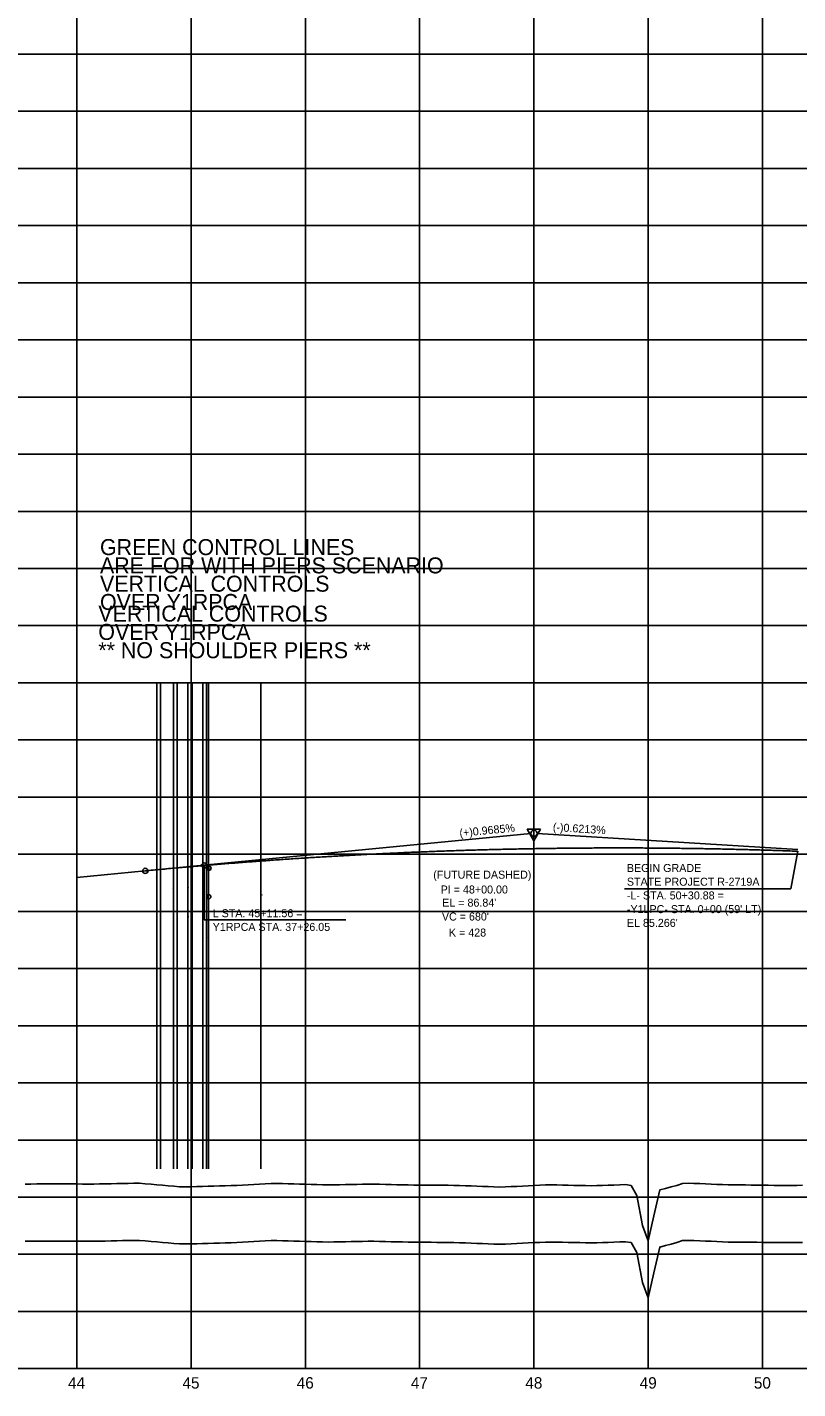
# Model space of a CAD drawing. Extents: x 2345490 to 2436403, y 465165 to 573888.
# Drawn here: x 2384678 to 2385352, y 564259 to 565450 of the extents above; entities that cross this region are included whole.
import ezdxf

# ---------------------------------------------------------------- set-up
doc = ezdxf.new("R2010")
doc.units = 0
for name, color, linetype in [('Old_Level_1', 7, 'Continuous'), ('Old_Level_2', 7, 'Continuous'), ('Old_Level_3', 7, 'Continuous'), ('Old_Level_57', 7, 'Continuous'), ('Old_Level_60', 7, 'Continuous'), ('Old_Level_62', 7, 'Continuous'), ('Old_Level_63', 7, 'Continuous')]:
    doc.layers.add(name, color=color, linetype=linetype)

msp = doc.modelspace()

# ---------------------------------------------------------------- linework, layer by layer
at = {"layer": 'Old_Level_1'}
for points in [[(2384676.5425, 564388.02575), (2384681.5425, 564388.04175), (2384686.5425, 564388.05775), (2384691.5425, 564388.0735), (2384696.5425, 564388.1295), (2384701.5425, 564388.149), (2384706.5425, 564388.12625), (2384711.5425, 564388.10325), (2384716.5425, 564388.0805), (2384721.5425, 564388.0575), (2384726.5425, 564388.03475), (2384731.5425, 564388.01175), (2384736.5425, 564388.001), (2384741.5425, 564388.0535), (2384746.5425, 564388.1665), (2384751.5425, 564388.2795), (2384756.5425, 564388.39275), (2384761.5425, 564388.50575), (2384766.5425, 564388.61875), (2384771.5425, 564388.73175), (2384776.5425, 564388.631), (2384781.5425, 564388.33475), (2384786.5425, 564387.883), (2384791.5425, 564387.43125), (2384796.5425, 564386.9795), (2384801.5425, 564386.52775), (2384806.5425, 564386.076), (2384811.5425, 564385.62425), (2384816.5425, 564385.555), (2384821.5425, 564385.63175), (2384826.5425, 564385.76925), (2384831.5425, 564385.907), (2384836.5425, 564386.04475), (2384841.5425, 564386.1825), (2384846.5425, 564386.32), (2384851.5425, 564386.45775), (2384856.5425, 564386.596), (2384861.5425, 564386.796), (2384866.5425, 564387.07975), (2384871.5425, 564387.36325)], [(2384871.5425, 564387.36325), (2384876.5425, 564387.647), (2384881.5425, 564387.9305), (2384886.5425, 564388.21425), (2384891.5425, 564388.49775), (2384896.5425, 564388.46975), (2384901.5425, 564388.348), (2384906.5425, 564388.203), (2384911.5425, 564388.05775), (2384916.5425, 564387.9125), (2384921.5425, 564387.7675), (2384926.5425, 564387.62225), (2384931.5425, 564387.477), (2384936.5425, 564387.3185), (2384941.5425, 564387.25825), (2384946.5425, 564387.35425), (2384951.5425, 564387.45025), (2384956.5425, 564387.54625), (2384961.5425, 564387.6425), (2384966.5425, 564387.7385), (2384971.5425, 564387.8345), (2384976.5425, 564387.91125), (2384981.5425, 564387.91125), (2384986.5425, 564387.79), (2384991.5425, 564387.66875), (2384996.5425, 564387.5475), (2385001.5425, 564387.42625), (2385006.5425, 564387.30475), (2385011.5425, 564387.1835), (2385016.5425, 564387.134), (2385021.5425, 564387.09925), (2385026.5425, 564387.05925), (2385031.5425, 564387.01925), (2385036.5425, 564386.97925), (2385041.5425, 564386.93925), (2385046.5425, 564386.89925), (2385051.5425, 564386.85925), (2385056.5425, 564386.696), (2385061.5425, 564386.50225), (2385066.5425, 564386.3085), (2385071.5425, 564386.11475), (2385076.5425, 564385.921), (2385081.5425, 564385.72725), (2385086.5425, 564385.5335), (2385091.5425, 564385.33975), (2385096.5425, 564385.50225), (2385101.5425, 564385.7525), (2385106.5425, 564386.00275), (2385111.5425, 564386.253), (2385116.5425, 564386.5035), (2385121.5425, 564386.75375), (2385126.5425, 564387.004), (2385131.5425, 564387.25425), (2385136.5425, 564387.252), (2385141.5425, 564387.17575), (2385146.5425, 564387.07075), (2385151.5425, 564386.966), (2385156.5425, 564386.861), (2385161.5425, 564386.75625), (2385166.5425, 564386.65125), (2385171.5425, 564386.5465), (2385176.5425, 564386.6615), (2385181.5425, 564386.83075), (2385186.5425, 564387), (2385191.5425, 564387.16925), (2385196.5425, 564387.33875), (2385201.5425, 564387.508), (2385206.5425, 564386.848), (2385211.5425, 564377.9725), (2385216.5425, 564351.781), (2385221.5425, 564338.41675), (2385226.5425, 564360.271), (2385231.5425, 564382.79775), (2385236.5425, 564384.12175), (2385241.5425, 564385.45), (2385246.5425, 564386.7805), (2385251.5425, 564388.518), (2385256.5425, 564388.74975), (2385261.5425, 564388.5585), (2385266.5425, 564388.34875), (2385271.5425, 564388.13875), (2385276.5425, 564387.92875), (2385281.5425, 564387.71875), (2385286.5425, 564387.50875), (2385291.5425, 564387.29875), (2385296.5425, 564387.2705), (2385301.5425, 564387.26875), (2385306.5425, 564387.1965), (2385311.5425, 564387.12425), (2385316.5425, 564387.052), (2385321.5425, 564386.98), (2385326.5425, 564386.90775), (2385331.5425, 564386.8355), (2385336.5425, 564386.78225), (2385341.5425, 564386.75275), (2385346.5425, 564386.809), (2385351.5425, 564386.86525), (2385356.5425, 564386.9215)]]:
    msp.add_lwpolyline(points, dxfattribs=at)
at = {"layer": 'Old_Level_2'}
for p, q in [((2384781.5425, 564712.00625), (2385118.8055, 564744.66875)), ((2385352.25775, 564730.5995), (2385124.28725, 564744.76325)), ((2384721.5425, 564706.1955), (2384781.5425, 564712.00625)), ((2385200.893, 564696.2675), (2385346.21025, 564696.2675))]:
    msp.add_line(p, q, dxfattribs=at)
msp.add_lwpolyline([(2385127.35225, 564748.4535), (2385115.60975, 564748.439), (2385121.49325, 564738.32075)], close=True, dxfattribs=at)
for centre, radius in [((2385121.5425, 564744.934), 2.75), ((2384833.1025, 564716.6875), 2.25), ((2384781.5425, 564712.00625), 2.25)]:
    msp.add_circle(centre, radius, dxfattribs=at)
msp.add_spline([(2384781.5425, 564712.00625), (2384795.1425, 564713.30175), (2384808.7425, 564714.554), (2384822.3425, 564715.763), (2384835.9425, 564716.92875), (2384849.5425, 564718.05125), (2384863.1425, 564719.1305), (2384876.7425, 564720.1665), (2384890.3425, 564721.15925), (2384903.9425, 564722.10875), (2384917.5425, 564723.01525), (2384931.1425, 564723.87825), (2384944.7425, 564724.698), (2384958.3425, 564725.47475), (2384971.9425, 564726.208), (2384985.5425, 564726.898), (2384999.1425, 564727.545), (2385012.7425, 564728.1485), (2385026.3425, 564728.709), (2385039.9425, 564729.22625), (2385053.5425, 564729.7), (2385067.1425, 564730.13075), (2385080.7425, 564730.518), (2385094.3425, 564730.86225), (2385107.9425, 564731.16325), (2385121.5425, 564731.421), (2385135.1425, 564731.63525), (2385148.7425, 564731.8065), (2385162.3425, 564731.9345), (2385175.9425, 564732.01925), (2385189.5425, 564732.06075), (2385203.1425, 564732.059), (2385216.7425, 564732.014), (2385230.3425, 564731.92575), (2385243.9425, 564731.79425), (2385257.5425, 564731.6195), (2385271.1425, 564731.4015), (2385284.7425, 564731.14025), (2385298.3425, 564730.83575), (2385311.9425, 564730.48825), (2385325.5425, 564730.09725), (2385339.1425, 564729.663), (2385352.19225, 564729.206)], degree=3, dxfattribs=at)
at = {"layer": 'Old_Level_3'}
for p, q in [((2385352.4225, 564729.198), (2385346.21025, 564696.2675)), ((2384833.1025, 564669.14825), (2384833.1025, 564716.6875)), ((2384833.1025, 564669.14825), (2384956.8955, 564669.14825))]:
    msp.add_line(p, q, dxfattribs=at)
at = {"layer": 'Old_Level_57'}
for p, q in [((2384721.54225, 564276.534), (2384721.54225, 566615.2835)), ((2384821.54225, 564276.534), (2384821.54225, 566615.2835)), ((2384921.5425, 564276.534), (2384921.5425, 566615.2835)), ((2385021.54225, 564276.534), (2385021.54225, 566615.2835)), ((2385121.54225, 564276.534), (2385121.54225, 566615.2835)), ((2385221.54225, 564276.534), (2385221.54225, 566615.2835)), ((2385321.5425, 564276.534), (2385321.5425, 566615.2835)), ((2381271.5425, 565426.534), (2410861.12275, 565426.534)), ((2381271.5425, 565376.534), (2410861.12275, 565376.534)), ((2381271.5425, 565326.534), (2410861.12275, 565326.534)), ((2381271.5425, 565276.534), (2410861.12275, 565276.534)), ((2381271.5425, 565226.534), (2410861.12275, 565226.534)), ((2381271.5425, 565176.534), (2410861.12275, 565176.534)), ((2381271.5425, 565126.534), (2410861.12275, 565126.534)), ((2381271.5425, 565076.534), (2410861.12275, 565076.534)), ((2381271.5425, 565026.534), (2410861.12275, 565026.534)), ((2381271.5425, 564976.534), (2410861.12275, 564976.534)), ((2381271.5425, 564926.534), (2410861.12275, 564926.534)), ((2381271.5425, 564876.534), (2410861.12275, 564876.534)), ((2381271.5425, 564826.534), (2410861.12275, 564826.534)), ((2381271.54275, 564776.534), (2410861.123, 564776.534)), ((2381271.5425, 564726.534), (2410861.12275, 564726.534)), ((2381271.54275, 564676.534), (2410861.123, 564676.534)), ((2381271.5425, 564626.534), (2410861.12275, 564626.534)), ((2381271.54275, 564576.534), (2410861.123, 564576.534)), ((2381271.5425, 564526.534), (2410861.12275, 564526.534)), ((2381271.54275, 564476.534), (2410861.123, 564476.534)), ((2381271.5425, 564426.534), (2410861.12275, 564426.534)), ((2381271.54275, 564376.534), (2410861.123, 564376.534)), ((2381271.5425, 564326.534), (2410861.12275, 564326.534)), ((2381271.54275, 564276.534), (2410861.123, 564276.534))]:
    msp.add_line(p, q, dxfattribs=at)
at = {"layer": 'Old_Level_60'}
for p, q in [((2384791.5225, 564682.944), (2384791.5225, 564877.041)), ((2384794.9525, 564680.684), (2384794.9525, 564877.041)), ((2384806.1225, 564673.834), (2384806.1225, 564877.041)), ((2384809.4725, 564672.114), (2384809.4725, 564877.041)), ((2384818.6825, 564674.514), (2384818.6825, 564877.041)), ((2384822.4225, 564678.084), (2384822.4225, 564877.041)), ((2384831.8625, 564686.984), (2384831.8625, 564877.041)), ((2384835.2025, 564657.624), (2384835.2025, 564877.041)), ((2384836.8325, 564691.624), (2384836.8325, 564877.041)), ((2384882.5625, 564668.344), (2384882.5625, 564877.041)), ((2384831.8625, 564681.984), (2384831.8625, 564451.45825)), ((2384836.8325, 564686.624), (2384836.8325, 564451.45825)), ((2384791.5225, 564677.944), (2384791.5225, 564451.45825)), ((2384794.9525, 564675.684), (2384794.9525, 564451.45825)), ((2384806.1225, 564668.834), (2384806.1225, 564451.45825)), ((2384818.6825, 564669.514), (2384818.6825, 564451.45825)), ((2384822.4225, 564673.084), (2384822.4225, 564451.45825)), ((2384809.4725, 564667.114), (2384809.4725, 564451.45825)), ((2384882.5625, 564663.344), (2384882.5625, 564451.45825)), ((2384835.2025, 564652.624), (2384835.2025, 564451.45825))]:
    msp.add_line(p, q, dxfattribs=at)
msp.add_circle((2384837.05425, 564689.321), 1.81196, dxfattribs=at)
at = {"layer": 'Old_Level_63'}
for p, q in [((2384791.5225, 564708.694), (2384791.5225, 564760.1775)), ((2384794.9525, 564706.184), (2384794.9525, 564760.1775)), ((2384806.1225, 564699.334), (2384806.1225, 564760.1775)), ((2384809.4725, 564697.614), (2384809.4725, 564760.1775)), ((2384818.6825, 564700.014), (2384818.6825, 564760.1775)), ((2384822.4225, 564703.584), (2384822.4225, 564760.1775)), ((2384831.8625, 564712.484), (2384831.8625, 564760.1775)), ((2384835.2025, 564683.374), (2384835.2025, 564760.1775)), ((2384836.8325, 564717.124), (2384836.8325, 564760.1775)), ((2384882.5625, 564693.844), (2384882.5625, 564760.1775)), ((2384791.5225, 564703.694), (2384791.5225, 564617.51525)), ((2384831.8625, 564707.484), (2384831.8625, 564617.51525)), ((2384836.8325, 564712.124), (2384836.8325, 564617.51525)), ((2384794.9525, 564701.184), (2384794.9525, 564617.51525)), ((2384806.1225, 564694.334), (2384806.1225, 564617.51525)), ((2384809.4725, 564692.614), (2384809.4725, 564617.51525)), ((2384818.6825, 564695.014), (2384818.6825, 564617.51525)), ((2384822.4225, 564698.584), (2384822.4225, 564617.51525)), ((2384882.5625, 564688.844), (2384882.5625, 564617.51525)), ((2384835.2025, 564678.374), (2384835.2025, 564617.51525)), ((2381321.5425, 564276.534), (2406689.937, 564276.534))]:
    msp.add_line(p, q, dxfattribs=at)
for points in [[(2384676.5425, 564438.0255), (2384681.5425, 564438.0415), (2384686.5425, 564438.0575), (2384691.5425, 564438.07325), (2384696.5425, 564438.12925), (2384701.5425, 564438.14875), (2384706.5425, 564438.126), (2384711.5425, 564438.103), (2384716.5425, 564438.08025), (2384721.5425, 564438.05725), (2384726.5425, 564438.0345), (2384731.5425, 564438.0115), (2384736.5425, 564438.00075), (2384741.5425, 564438.05325), (2384746.5425, 564438.16625), (2384751.5425, 564438.27925), (2384756.5425, 564438.3925), (2384761.5425, 564438.5055), (2384766.5425, 564438.6185), (2384771.5425, 564438.7315), (2384776.5425, 564438.63075), (2384781.5425, 564438.3345), (2384786.5425, 564437.88275), (2384791.5425, 564437.431), (2384796.5425, 564436.97925), (2384801.5425, 564436.5275), (2384806.5425, 564436.07575), (2384811.5425, 564435.624), (2384816.5425, 564435.55475), (2384821.5425, 564435.6315), (2384826.5425, 564435.769), (2384831.5425, 564435.90675), (2384836.5425, 564436.0445), (2384841.5425, 564436.18225), (2384846.5425, 564436.31975), (2384851.5425, 564436.4575), (2384856.5425, 564436.59575), (2384861.5425, 564436.79575), (2384866.5425, 564437.0795), (2384871.5425, 564437.363)], [(2384871.5425, 564437.363), (2384876.5425, 564437.64675), (2384881.5425, 564437.93025), (2384886.5425, 564438.214), (2384891.5425, 564438.4975), (2384896.5425, 564438.4695), (2384901.5425, 564438.34775), (2384906.5425, 564438.20275), (2384911.5425, 564438.0575), (2384916.5425, 564437.91225), (2384921.5425, 564437.76725), (2384926.5425, 564437.622), (2384931.5425, 564437.47675), (2384936.5425, 564437.31825), (2384941.5425, 564437.258), (2384946.5425, 564437.354), (2384951.5425, 564437.45), (2384956.5425, 564437.546), (2384961.5425, 564437.64225), (2384966.5425, 564437.73825), (2384971.5425, 564437.83425), (2384976.5425, 564437.911), (2384981.5425, 564437.911), (2384986.5425, 564437.78975), (2384991.5425, 564437.6685), (2384996.5425, 564437.54725), (2385001.5425, 564437.426), (2385006.5425, 564437.3045), (2385011.5425, 564437.18325), (2385016.5425, 564437.13375), (2385021.5425, 564437.099), (2385026.5425, 564437.059), (2385031.5425, 564437.019), (2385036.5425, 564436.979), (2385041.5425, 564436.939), (2385046.5425, 564436.899), (2385051.5425, 564436.859), (2385056.5425, 564436.69575), (2385061.5425, 564436.502), (2385066.5425, 564436.30825), (2385071.5425, 564436.1145), (2385076.5425, 564435.92075), (2385081.5425, 564435.727), (2385086.5425, 564435.53325), (2385091.5425, 564435.3395), (2385096.5425, 564435.502), (2385101.5425, 564435.75225), (2385106.5425, 564436.0025), (2385111.5425, 564436.25275), (2385116.5425, 564436.50325), (2385121.5425, 564436.7535), (2385126.5425, 564437.00375), (2385131.5425, 564437.254), (2385136.5425, 564437.25175), (2385141.5425, 564437.1755), (2385146.5425, 564437.0705), (2385151.5425, 564436.96575), (2385156.5425, 564436.86075), (2385161.5425, 564436.756), (2385166.5425, 564436.651), (2385171.5425, 564436.54625), (2385176.5425, 564436.66125), (2385181.5425, 564436.8305), (2385186.5425, 564436.99975), (2385191.5425, 564437.169), (2385196.5425, 564437.3385), (2385201.5425, 564437.50775), (2385206.5425, 564436.84775), (2385211.5425, 564427.97225), (2385216.5425, 564401.78075), (2385221.5425, 564388.4165), (2385226.5425, 564410.27075), (2385231.5425, 564432.7975), (2385236.5425, 564434.1215), (2385241.5425, 564435.44975), (2385246.5425, 564436.78025), (2385251.5425, 564438.51775), (2385256.5425, 564438.7495), (2385261.5425, 564438.55825), (2385266.5425, 564438.3485), (2385271.5425, 564438.1385), (2385276.5425, 564437.9285), (2385281.5425, 564437.7185), (2385286.5425, 564437.5085), (2385291.5425, 564437.2985), (2385296.5425, 564437.27025), (2385301.5425, 564437.2685), (2385306.5425, 564437.19625), (2385311.5425, 564437.124), (2385316.5425, 564437.05175), (2385321.5425, 564436.97975), (2385326.5425, 564436.9075), (2385331.5425, 564436.83525), (2385336.5425, 564436.782), (2385341.5425, 564436.7525), (2385346.5425, 564436.80875), (2385351.5425, 564436.865), (2385356.5425, 564436.92125)]]:
    msp.add_lwpolyline(points, dxfattribs=at)
msp.add_circle((2384837.29783, 564714.28998), 1.81196, dxfattribs=at)

# ---------------------------------------------------------------- texts
at = {"layer": 'Old_Level_2'}
for s, rotation, p in [('(+)0.9685%', 5.531625, (2385056.702, 564741.66825)), ('(-)0.6213%', 356.44477222, (2385137.89175, 564746.92375))]:
    msp.add_text(s, height=7.000001, rotation=rotation, dxfattribs=at).set_placement(p)
for s, height, p in [('BEGIN GRADE', 7.0000005, (2385202.84275, 564711.013)), ('(FUTURE DASHED)', 7.0000005, (2385033.46225, 564705.18875)), ('STATE PROJECT R-2719A', 7.0000005, (2385202.84275, 564699.01275)), ('PI = 48+00.00', 7.0000005, (2385039.93325, 564692.2015)), ('-L- STA. 50+30.88 =', 7.0000005, (2385202.84275, 564687.01275)), ("EL = 86.84'", 7.0000005, (2385041.27425, 564680.7065)), ("-Y1LPC- STA. 0+00 (59' LT)", 7.0000005, (2385202.84275, 564675.01275)), ("VC = 680'", 7.000001, (2385041.02225, 564668.55)), ("EL 85.266'", 7.000001, (2385202.84275, 564663.01275)), ('K = 428', 7.000001, (2385047.16725, 564654.54025))]:
    msp.add_text(s, height=height, dxfattribs=at).set_placement(p)
at = {"layer": 'Old_Level_3'}
for s, p in [('L STA. 45+11.56 = ', (2384840.489, 564671.46125)), ('Y1RPCA STA. 37+26.05', (2384840.489, 564659.461))]:
    msp.add_text(s, height=7.0000005, dxfattribs=at).set_placement(p)
at = {"layer": 'Old_Level_60'}
for s, height, p in [('GREEN CONTROL LINES ', 14.000001, (2384741.90425, 564988.26725)), ('ARE FOR WITH PIERS SCENARIO', 14.000001, (2384741.90425, 564972.26725)), ('VERTICAL CONTROLS', 14.000001, (2384741.90425, 564956.26725)), ('OVER Y1RPCA', 14.000001, (2384741.90425, 564940.26725)), ('2', 1.75, (2384790.78975, 564679.72425)), ('8', 1.75, (2384831.54175, 564683.68725)), ('9', 1.75, (2384836.447, 564688.59375)), ('3', 1.75, (2384794.3745, 564677.27075)), ('4', 1.75, (2384805.317, 564670.8545)), ('5', 1.75, (2384808.90175, 564668.77875)), ('6', 1.75, (2384818.52375, 564671.232)), ('7', 1.75, (2384822.297, 564674.8175)), ('1', 1.75, (2384834.813, 564653.92325)), ('10', 1.750001, (2384881.72725, 564665.193))]:
    msp.add_text(s, height=height, dxfattribs=at).set_placement(p)
at = {"layer": 'Old_Level_62'}
for s, p in [('44', (2384713.994, 564259.034)), ('45', (2384814.0865, 564259.034)), ('46', (2384914.0275, 564259.034)), ('47', (2385013.885, 564259.034)), ('48', (2385114.01075, 564259.034)), ('49', (2385214.053, 564259.034)), ('50', (2385313.929, 564259.034))]:
    msp.add_text(s, height=10.000001, dxfattribs=at).set_placement(p)
at = {"layer": 'Old_Level_63'}
for s, height, p in [('VERTICAL CONTROLS', 14.000001, (2384740.42375, 564930.06325)), ('OVER Y1RPCA', 14.000001, (2384740.42375, 564914.06325)), ('** NO SHOULDER PIERS **', 14.000001, (2384740.42375, 564898.06325)), ('2', 1.75, (2384790.557, 564705.2785)), ('3', 1.75, (2384794.03625, 564702.38525)), ('8', 1.75, (2384831.058, 564709.09275)), ('9', 1.75, (2384836.982, 564713.12575)), ('4', 1.75, (2384805.1245, 564695.96875)), ('5', 1.75, (2384808.70925, 564694.4755)), ('6', 1.75, (2384818.47675, 564696.783)), ('7', 1.75, (2384821.95875, 564700.223)), ('10', 1.750001, (2384881.80725, 564690.125)), ('1', 1.75, (2384834.79975, 564680.09425))]:
    msp.add_text(s, height=height, dxfattribs=at).set_placement(p)

doc.saveas('drawing.dxf')
